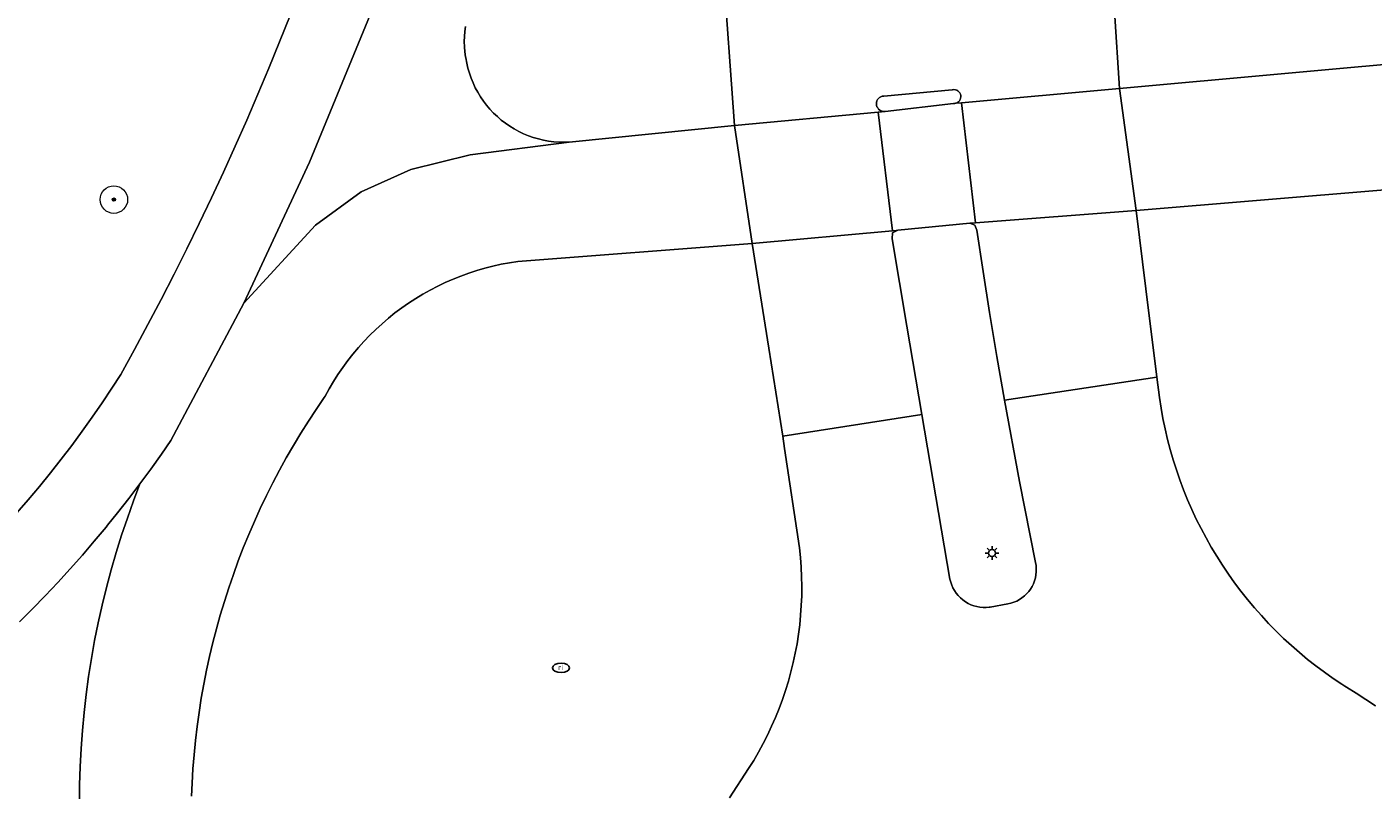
# Model space of a CAD drawing. Header units: metres. Extents: x 152610 to 160096, y 456114 to 462495.
# Tile 526 of 656: x 158425 to 158464, y 460475 to 460497. Entities that reach past the tile are written whole.
import ezdxf
from ezdxf.enums import TextEntityAlignment as Align

# ---------------------------------------------------------------- set-up
doc = ezdxf.new("R2010")
doc.units = ezdxf.units.M
doc.header["$LTSCALE"] = 0.5
doc.layers.get('0').update_dxf_attribs({"linetype": 'CONTINUOUS'})
for name, color, linetype, lineweight in [('B-PV-GR-BEPLANTING_CULTUUR_BOSPLANTSOEN-GV', 251, 'CONTINUOUS', 18), ('B-PV-GR-BOOM-S', 251, 'CONTINUOUS', 25), ('B-PV-IE-MEUBILAIR-S', 251, 'CONTINUOUS', 25), ('B-PV-OG-TERREIN_BEGROEID-GV', 251, 'CONTINUOUS', 18), ('B-PV-VH-GESLOTENVERHARDING_ASFALT-GV', 251, 'CONTINUOUS', 18), ('B-PV-VH-OPENVERHARDING_BETONSTRAATSTEEN-GV', 251, 'CONTINUOUS', 18), ('B-PV-VH-OPENVERHARDING_TEGEL-GV', 251, 'CONTINUOUS', 18)]:
    doc.layers.add(name, color=color, linetype=linetype, lineweight=lineweight)
doc.styles.add('NLCS-ISO', font='NLCS-ISO.ttf')

# ---------------------------------------------------------------- blocks, each defined once
blk = doc.blocks.new('SIE-MEUBILAIR_PAAL_LICHTMAST-SO')
for points in [[(-0.62, 0), (-1, 0)], [(-0.71, 0.71), (-0.44, 0.44)], [(0, 1), (0, 0.62)], [(0.44, 0.44), (0.71, 0.71)], [(1, 0), (0.62, 0)], [(-0.71, -0.71), (-0.44, -0.44)], [(0, -0.62), (0, -1)], [(0.44, -0.44), (0.71, -0.71)]]:
    blk.add_lwpolyline(points)
blk.add_circle((0, 0), 0.5)
blk = doc.blocks.new('SIE-MEUBILAIR_PUT_RIOOLPUT-SO')
blk.add_ellipse((0, 0), major_axis=(1.25, 0), ratio=0.54)
at = {"style": 'NLCS-ISO'}
blk.add_text('ri', height=0.75, dxfattribs=at).set_placement((-0.04, 0.07), align=Align.MIDDLE_CENTER)
blk = doc.blocks.new('SGR-BOOM_GBKN-SO')
at = {"linetype": 'ByBlock', "lineweight": 18}
h = blk.add_hatch(color=0, dxfattribs=at)
h.dxf.hatch_style = 1
edge = h.paths.add_edge_path()
edge.add_arc((0, 0), 0.25, 0, 360)
at = {"color": 0, "linetype": 'ByBlock', "lineweight": 18}
for radius in [2, 0.25]:
    blk.add_circle((0, 0), radius, dxfattribs=at)
at = {"color": 0, "linetype": 'ByBlock', "lineweight": 18, "style": 'NLCS-ISO'}
blk.add_attdef('SOORT', (2.5, 0), '', height=1.5, dxfattribs=at)

msp = doc.modelspace()

# ---------------------------------------------------------------- linework, layer by layer
at = {"layer": 'B-PV-GR-BEPLANTING_CULTUUR_BOSPLANTSOEN-GV', "flags": 128}
msp.add_lwpolyline([(158424.242, 460482.599), (158424.574, 460482.982), (158424.9, 460483.369), (158425.219, 460483.762), (158425.533, 460484.16), (158425.84, 460484.562), (158426.14, 460484.97), (158426.435, 460485.382), (158426.722, 460485.799), (158427.003, 460486.22), (158427.264, 460486.624), (158427.662, 460487.345), (158428.052, 460488.071), (158428.436, 460488.8), (158428.813, 460489.532), (158429.182, 460490.269), (158429.544, 460491.009), (158429.899, 460491.752), (158430.247, 460492.499), (158430.588, 460493.249), (158430.921, 460494.003), (158431.247, 460494.759), (158431.565, 460495.519), (158431.877, 460496.282), (158432.18, 460497.047)], dxfattribs=at)
at = {"layer": 'B-PV-OG-TERREIN_BEGROEID-GV', "flags": 128}
for points in [[(158463.976, 460491.981), (158456.752, 460491.386), (158457.036, 460489.107), (158457.355, 460486.542), (158457.429, 460485.948), (158457.476, 460485.643), (158457.53, 460485.34), (158457.593, 460485.038), (158457.663, 460484.737), (158457.741, 460484.439), (158457.827, 460484.143), (158457.92, 460483.849), (158458.021, 460483.558), (158458.129, 460483.269), (158458.245, 460482.983), (158458.369, 460482.701), (158458.499, 460482.421), (158458.637, 460482.145), (158458.782, 460481.873), (158458.934, 460481.605), (158459.093, 460481.34), (158459.258, 460481.08), (158459.431, 460480.824), (158459.609, 460480.573), (158459.795, 460480.327), (158459.986, 460480.085), (158460.184, 460479.849), (158460.388, 460479.617), (158460.598, 460479.391), (158460.814, 460479.171), (158461.035, 460478.956), (158461.262, 460478.747), (158461.494, 460478.544), (158461.731, 460478.348), (158461.974, 460478.157), (158462.221, 460477.973), (158462.473, 460477.795), (158462.729, 460477.624), (158462.808, 460477.573), (158462.857, 460477.544), (158463.143, 460477.368), (158463.425, 460477.185), (158463.703, 460476.996)], [(158444.941, 460474.331), (158445.497, 460475.178), (158445.644, 460475.415), (158445.785, 460475.657), (158445.919, 460475.902), (158446.045, 460476.151), (158446.165, 460476.404), (158446.277, 460476.66), (158446.382, 460476.919), (158446.479, 460477.181), (158446.569, 460477.446), (158446.651, 460477.713), (158446.725, 460477.982), (158446.792, 460478.253), (158446.851, 460478.527), (158446.902, 460478.801), (158446.945, 460479.077), (158446.98, 460479.355), (158447.008, 460479.633), (158447.027, 460479.911), (158447.038, 460480.191), (158447.042, 460480.47), (158447.037, 460480.749), (158447.024, 460481.029), (158447.004, 460481.307), (158446.975, 460481.584), (158446.975, 460481.587), (158446.543, 460484.475), (158446.487, 460484.828), (158446.08, 460487.384), (158445.596, 460490.42), (158438.793, 460489.902), (158438.551, 460489.865), (158438.311, 460489.82), (158438.072, 460489.768), (158437.836, 460489.707), (158437.601, 460489.639), (158437.368, 460489.563), (158437.139, 460489.48), (158436.912, 460489.389), (158436.688, 460489.291), (158436.467, 460489.186), (158436.25, 460489.073), (158436.037, 460488.953), (158435.828, 460488.827), (158435.623, 460488.694), (158435.423, 460488.554), (158435.227, 460488.407), (158435.036, 460488.254), (158434.851, 460488.095), (158434.67, 460487.931), (158434.495, 460487.76), (158434.326, 460487.583), (158434.163, 460487.402), (158434.006, 460487.215), (158433.854, 460487.023), (158433.71, 460486.826), (158433.571, 460486.624), (158433.44, 460486.418), (158433.315, 460486.208), (158433.197, 460485.994), (158433.174, 460485.949), (158432.94, 460485.608), (158432.713, 460485.262), (158432.492, 460484.913), (158432.278, 460484.559), (158432.071, 460484.201), (158431.872, 460483.838), (158431.679, 460483.473), (158431.493, 460483.103), (158431.314, 460482.73), (158431.143, 460482.354), (158430.979, 460481.974), (158430.822, 460481.591), (158430.673, 460481.206), (158430.532, 460480.817), (158430.397, 460480.426), (158430.271, 460480.032), (158430.152, 460479.636), (158430.041, 460479.238), (158429.937, 460478.837), (158429.841, 460478.435), (158429.753, 460478.031), (158429.673, 460477.625), (158429.601, 460477.218), (158429.536, 460476.809), (158429.48, 460476.4), (158429.431, 460475.989), (158429.391, 460475.578), (158429.358, 460475.165), (158429.334, 460474.752), (158429.318, 460474.376)]]:
    msp.add_lwpolyline(points, dxfattribs=at)
at = {"layer": 'B-PV-VH-GESLOTENVERHARDING_ASFALT-GV', "flags": 128}
for points in [[(158439.689, 460507.793), (158435.268, 460498.978), (158435.046, 460498.389), (158432.745, 460492.782), (158430.835, 460488.69)], [(158444.748, 460498.527), (158445.086, 460493.849), (158449.259, 460494.24), (158449.45, 460494.258), (158449.421, 460494.258), (158449.38, 460494.264), (158449.339, 460494.278), (158449.303, 460494.3), (158449.271, 460494.328), (158449.245, 460494.361), (158449.225, 460494.398), (158449.213, 460494.439), (158449.209, 460494.481), (158449.213, 460494.523), (158449.225, 460494.564), (158449.244, 460494.602), (158449.269, 460494.636), (158449.301, 460494.664), (158449.337, 460494.686), (158449.377, 460494.7), (158449.419, 460494.707), (158451.408, 460494.888), (158451.421, 460494.891), (158451.461, 460494.894), (158451.501, 460494.889), (158451.539, 460494.876), (158451.574, 460494.857), (158451.604, 460494.83), (158451.628, 460494.798), (158451.646, 460494.762), (158451.656, 460494.723), (158451.659, 460494.683), (158451.653, 460494.644), (158451.64, 460494.606), (158451.619, 460494.571), (158451.592, 460494.542), (158451.56, 460494.518), (158451.523, 460494.501), (158451.504, 460494.496), (158451.681, 460494.512), (158456.267, 460494.926), (158455.979, 460499.429)], [(158430.835, 460488.69), (158432.918, 460490.953), (158434.248, 460491.923), (158435.685, 460492.57), (158437.409, 460493.001), (158440.284, 460493.367), (158440.141, 460493.363), (158439.989, 460493.367), (158439.837, 460493.378), (158439.687, 460493.398), (158439.537, 460493.426), (158439.39, 460493.461), (158439.244, 460493.504), (158439.101, 460493.555), (158438.96, 460493.613), (158438.823, 460493.678), (158438.69, 460493.751), (158438.561, 460493.83), (158438.435, 460493.917), (158438.315, 460494.009), (158438.2, 460494.108), (158438.09, 460494.213), (158437.986, 460494.324), (158437.887, 460494.439), (158437.795, 460494.56), (158437.71, 460494.686), (158437.631, 460494.815), (158437.559, 460494.949), (158437.494, 460495.087), (158437.437, 460495.227), (158437.387, 460495.371), (158437.344, 460495.517), (158437.31, 460495.665), (158437.283, 460495.814), (158437.277, 460495.846), (158437.257, 460495.992), (158437.245, 460496.14), (158437.24, 460496.287), (158437.244, 460496.435), (158437.255, 460496.582), (158437.275, 460496.729)], [(158465.764, 460495.79), (158456.267, 460494.926), (158456.752, 460491.386), (158463.976, 460491.981)], [(158429.318, 460474.376), (158429.334, 460474.752), (158429.358, 460475.165), (158429.391, 460475.578), (158429.431, 460475.989), (158429.48, 460476.4), (158429.536, 460476.809), (158429.601, 460477.218), (158429.673, 460477.625), (158429.753, 460478.031), (158429.841, 460478.435), (158429.937, 460478.837), (158430.041, 460479.238), (158430.152, 460479.636), (158430.271, 460480.032), (158430.397, 460480.426), (158430.532, 460480.817), (158430.673, 460481.206), (158430.822, 460481.591), (158430.979, 460481.974), (158431.143, 460482.354), (158431.314, 460482.73), (158431.493, 460483.103), (158431.679, 460483.473), (158431.872, 460483.838), (158432.071, 460484.201), (158432.278, 460484.559), (158432.492, 460484.913), (158432.713, 460485.262), (158432.94, 460485.608), (158433.174, 460485.949), (158433.197, 460485.994), (158433.315, 460486.208), (158433.44, 460486.418), (158433.571, 460486.624), (158433.71, 460486.826), (158433.854, 460487.023), (158434.006, 460487.215), (158434.163, 460487.402), (158434.326, 460487.583), (158434.495, 460487.76), (158434.67, 460487.931), (158434.851, 460488.095), (158435.036, 460488.254), (158435.227, 460488.407), (158435.423, 460488.554), (158435.623, 460488.694), (158435.828, 460488.827), (158436.037, 460488.953), (158436.25, 460489.073), (158436.467, 460489.186), (158436.688, 460489.291), (158436.912, 460489.389), (158437.139, 460489.48), (158437.368, 460489.563), (158437.601, 460489.639), (158437.836, 460489.707), (158438.072, 460489.768), (158438.311, 460489.82), (158438.551, 460489.865), (158438.793, 460489.902), (158445.596, 460490.42), (158445.086, 460493.849), (158440.284, 460493.367), (158437.409, 460493.001), (158435.685, 460492.57), (158434.248, 460491.923), (158432.918, 460490.953), (158430.835, 460488.69), (158428.72, 460484.699), (158428.446, 460484.304), (158428.137, 460483.871), (158427.821, 460483.442), (158427.633, 460482.95), (158427.454, 460482.453), (158427.287, 460481.954), (158427.13, 460481.451), (158426.983, 460480.944), (158426.847, 460480.435), (158426.722, 460479.923), (158426.607, 460479.408), (158426.504, 460478.891), (158426.411, 460478.372), (158426.329, 460477.852), (158426.258, 460477.329), (158426.198, 460476.806), (158426.148, 460476.281), (158426.11, 460475.755), (158426.083, 460475.228), (158426.067, 460474.701), (158426.062, 460474.174)], [(158463.703, 460476.996), (158463.425, 460477.185), (158463.143, 460477.368), (158462.857, 460477.544), (158462.808, 460477.573), (158462.729, 460477.624), (158462.473, 460477.795), (158462.221, 460477.973), (158461.974, 460478.157), (158461.731, 460478.348), (158461.494, 460478.544), (158461.262, 460478.747), (158461.035, 460478.956), (158460.814, 460479.171), (158460.598, 460479.391), (158460.388, 460479.617), (158460.184, 460479.849), (158459.986, 460480.085), (158459.795, 460480.327), (158459.609, 460480.573), (158459.431, 460480.824), (158459.258, 460481.08), (158459.093, 460481.34), (158458.934, 460481.605), (158458.782, 460481.873), (158458.637, 460482.145), (158458.499, 460482.421), (158458.369, 460482.701), (158458.245, 460482.983), (158458.129, 460483.269), (158458.021, 460483.558), (158457.92, 460483.849), (158457.827, 460484.143), (158457.741, 460484.439), (158457.663, 460484.737), (158457.593, 460485.038), (158457.53, 460485.34), (158457.476, 460485.643), (158457.429, 460485.948), (158457.355, 460486.542), (158452.927, 460485.873), (158453.361, 460483.514), (158453.827, 460481.161), (158453.828, 460481.158), (158453.843, 460481.07), (158453.85, 460480.981), (158453.85, 460480.892), (158453.841, 460480.803), (158453.824, 460480.715), (158453.8, 460480.629), (158453.768, 460480.545), (158453.729, 460480.465), (158453.683, 460480.388), (158453.63, 460480.316), (158453.571, 460480.249), (158453.506, 460480.188), (158453.435, 460480.132), (158453.361, 460480.083), (158453.282, 460480.041), (158453.199, 460480.006), (158453.114, 460479.979), (158453.027, 460479.959), (158452.513, 460479.866), (158452.486, 460479.862), (158452.395, 460479.855), (158452.304, 460479.855), (158452.214, 460479.863), (158452.125, 460479.88), (158452.037, 460479.904), (158451.952, 460479.936), (158451.87, 460479.975), (158451.791, 460480.021), (158451.718, 460480.074), (158451.649, 460480.133), (158451.585, 460480.198), (158451.528, 460480.269), (158451.476, 460480.344), (158451.432, 460480.423), (158451.395, 460480.506), (158451.365, 460480.592), (158451.343, 460480.68), (158450.531, 460485.459), (158446.487, 460484.828), (158446.543, 460484.475), (158446.975, 460481.587), (158446.975, 460481.584), (158447.004, 460481.307), (158447.024, 460481.029), (158447.037, 460480.749), (158447.042, 460480.47), (158447.038, 460480.191), (158447.027, 460479.911), (158447.008, 460479.633), (158446.98, 460479.355), (158446.945, 460479.077), (158446.902, 460478.801), (158446.851, 460478.527), (158446.792, 460478.253), (158446.725, 460477.982), (158446.651, 460477.713), (158446.569, 460477.446), (158446.479, 460477.181), (158446.382, 460476.919), (158446.277, 460476.66), (158446.165, 460476.404), (158446.045, 460476.151), (158445.919, 460475.902), (158445.785, 460475.657), (158445.644, 460475.415), (158445.497, 460475.178), (158444.941, 460474.331)], [(158426.062, 460474.174), (158426.067, 460474.701), (158426.083, 460475.228), (158426.11, 460475.755), (158426.148, 460476.281), (158426.198, 460476.806), (158426.258, 460477.329), (158426.329, 460477.852), (158426.411, 460478.372), (158426.504, 460478.891), (158426.607, 460479.408), (158426.722, 460479.923), (158426.847, 460480.435), (158426.983, 460480.944), (158427.13, 460481.451), (158427.287, 460481.954), (158427.454, 460482.453), (158427.633, 460482.95), (158427.821, 460483.442), (158427.499, 460483.019), (158427.17, 460482.6), (158426.881, 460482.242), (158426.835, 460482.186), (158426.494, 460481.777), (158426.147, 460481.374), (158425.794, 460480.975), (158425.435, 460480.582), (158425.07, 460480.195), (158424.699, 460479.813), (158424.323, 460479.437)]]:
    msp.add_lwpolyline(points, dxfattribs=at)
for points in [[(158456.752, 460491.386), (158456.267, 460494.926), (158451.681, 460494.512), (158452.082, 460491.024)], [(158452.082, 460491.024), (158451.681, 460494.512), (158451.504, 460494.496), (158451.484, 460494.492), (158451.444, 460494.49), (158449.46, 460494.259), (158449.45, 460494.258), (158449.259, 460494.24), (158449.672, 460490.796), (158449.783, 460490.806), (158449.834, 460490.811), (158451.92, 460491.011), (158451.93, 460491.012)], [(158449.672, 460490.796), (158449.259, 460494.24), (158445.086, 460493.849), (158445.596, 460490.42)], [(158457.036, 460489.107), (158456.752, 460491.386), (158452.082, 460491.024), (158451.93, 460491.012), (158451.92, 460491.011), (158452.07, 460490.959), (158452.126, 460490.811), (158452.307, 460489.615), (158452.496, 460488.42), (158452.707, 460487.146), (158452.927, 460485.873), (158457.355, 460486.542)], [(158449.679, 460490.734), (158449.834, 460490.811), (158449.783, 460490.806), (158449.672, 460490.796), (158445.596, 460490.42), (158446.08, 460487.384), (158446.487, 460484.828), (158450.531, 460485.459), (158450.096, 460488.023), (158449.665, 460490.562)]]:
    msp.add_lwpolyline(points, close=True, dxfattribs=at)
at = {"layer": 'B-PV-VH-OPENVERHARDING_BETONSTRAATSTEEN-GV', "flags": 128}
for points in [[(158451.501, 460494.889), (158451.461, 460494.894), (158451.421, 460494.891), (158451.408, 460494.888), (158449.419, 460494.707), (158449.377, 460494.7), (158449.337, 460494.686), (158449.301, 460494.664), (158449.269, 460494.636), (158449.244, 460494.602), (158449.225, 460494.564), (158449.213, 460494.523), (158449.209, 460494.481), (158449.213, 460494.439), (158449.225, 460494.398), (158449.245, 460494.361), (158449.271, 460494.328), (158449.303, 460494.3), (158449.339, 460494.278), (158449.38, 460494.264), (158449.421, 460494.258), (158449.45, 460494.258), (158449.46, 460494.259), (158451.444, 460494.49), (158451.484, 460494.492), (158451.504, 460494.496), (158451.523, 460494.501), (158451.56, 460494.518), (158451.592, 460494.542), (158451.619, 460494.571), (158451.64, 460494.606), (158451.653, 460494.644), (158451.659, 460494.683), (158451.656, 460494.723), (158451.646, 460494.762), (158451.628, 460494.798), (158451.604, 460494.83), (158451.574, 460494.857), (158451.539, 460494.876)], [(158452.07, 460490.959), (158451.92, 460491.011), (158449.834, 460490.811), (158449.679, 460490.734), (158449.665, 460490.562), (158450.096, 460488.023), (158450.531, 460485.459), (158451.343, 460480.68), (158451.365, 460480.592), (158451.395, 460480.506), (158451.432, 460480.423), (158451.476, 460480.344), (158451.528, 460480.269), (158451.585, 460480.198), (158451.649, 460480.133), (158451.718, 460480.074), (158451.791, 460480.021), (158451.87, 460479.975), (158451.952, 460479.936), (158452.037, 460479.904), (158452.125, 460479.88), (158452.214, 460479.863), (158452.304, 460479.855), (158452.395, 460479.855), (158452.486, 460479.862), (158452.513, 460479.866), (158453.027, 460479.959), (158453.114, 460479.979), (158453.199, 460480.006), (158453.282, 460480.041), (158453.361, 460480.083), (158453.435, 460480.132), (158453.506, 460480.188), (158453.571, 460480.249), (158453.63, 460480.316), (158453.683, 460480.388), (158453.729, 460480.465), (158453.768, 460480.545), (158453.8, 460480.629), (158453.824, 460480.715), (158453.841, 460480.803), (158453.85, 460480.892), (158453.85, 460480.981), (158453.843, 460481.07), (158453.828, 460481.158), (158453.827, 460481.161), (158453.361, 460483.514), (158452.927, 460485.873), (158452.707, 460487.146), (158452.496, 460488.42), (158452.307, 460489.615), (158452.126, 460490.811)]]:
    msp.add_lwpolyline(points, close=True, dxfattribs=at)
at = {"layer": 'B-PV-VH-OPENVERHARDING_TEGEL-GV', "flags": 128}
for points in [[(158469.858, 460500.728), (158462.233, 460500), (158457.991, 460499.595), (158455.979, 460499.429), (158456.267, 460494.926), (158465.764, 460495.79)], [(158437.275, 460496.729), (158437.255, 460496.582), (158437.244, 460496.435), (158437.24, 460496.287), (158437.245, 460496.14), (158437.257, 460495.992), (158437.277, 460495.846), (158437.283, 460495.814), (158437.31, 460495.665), (158437.344, 460495.517), (158437.387, 460495.371), (158437.437, 460495.227), (158437.494, 460495.087), (158437.559, 460494.949), (158437.631, 460494.815), (158437.71, 460494.686), (158437.795, 460494.56), (158437.887, 460494.439), (158437.986, 460494.324), (158438.09, 460494.213), (158438.2, 460494.108), (158438.315, 460494.009), (158438.435, 460493.917), (158438.561, 460493.83), (158438.69, 460493.751), (158438.823, 460493.678), (158438.96, 460493.613), (158439.101, 460493.555), (158439.244, 460493.504), (158439.39, 460493.461), (158439.537, 460493.426), (158439.687, 460493.398), (158439.837, 460493.378), (158439.989, 460493.367), (158440.141, 460493.363), (158440.284, 460493.367), (158445.086, 460493.849), (158444.748, 460498.527)], [(158424.323, 460479.437), (158424.699, 460479.813), (158425.07, 460480.195), (158425.435, 460480.582), (158425.794, 460480.975), (158426.147, 460481.374), (158426.494, 460481.777), (158426.835, 460482.186), (158426.881, 460482.242), (158427.17, 460482.6), (158427.499, 460483.019), (158427.821, 460483.442), (158428.137, 460483.871), (158428.446, 460484.304), (158428.72, 460484.699), (158430.835, 460488.69), (158432.745, 460492.782), (158435.046, 460498.389)], [(158432.18, 460497.047), (158431.877, 460496.282), (158431.565, 460495.519), (158431.247, 460494.759), (158430.921, 460494.003), (158430.588, 460493.249), (158430.247, 460492.499), (158429.899, 460491.752), (158429.544, 460491.009), (158429.182, 460490.269), (158428.813, 460489.532), (158428.436, 460488.8), (158428.052, 460488.071), (158427.662, 460487.345), (158427.264, 460486.624), (158427.003, 460486.22), (158426.722, 460485.799), (158426.435, 460485.382), (158426.14, 460484.97), (158425.84, 460484.562), (158425.533, 460484.16), (158425.219, 460483.762), (158424.9, 460483.369), (158424.574, 460482.982), (158424.242, 460482.599)]]:
    msp.add_lwpolyline(points, dxfattribs=at)

# ---------------------------------------------------------------- block references
at = {"layer": 'B-PV-GR-BOOM-S', "xscale": 0.2, "yscale": 0.2, "zscale": 0.2}
msp.add_blockref('SGR-BOOM_GBKN-SO', (158427.063, 460491.7), dxfattribs=at)
at = {"layer": 'B-PV-IE-MEUBILAIR-S', "xscale": 0.2, "yscale": 0.2, "zscale": 0.2}
for name, p in [('SIE-MEUBILAIR_PAAL_LICHTMAST-SO', (158452.565, 460481.436)), ('SIE-MEUBILAIR_PUT_RIOOLPUT-SO', (158440.049, 460478.101))]:
    msp.add_blockref(name, p, dxfattribs=at)

doc.saveas('drawing.dxf')
